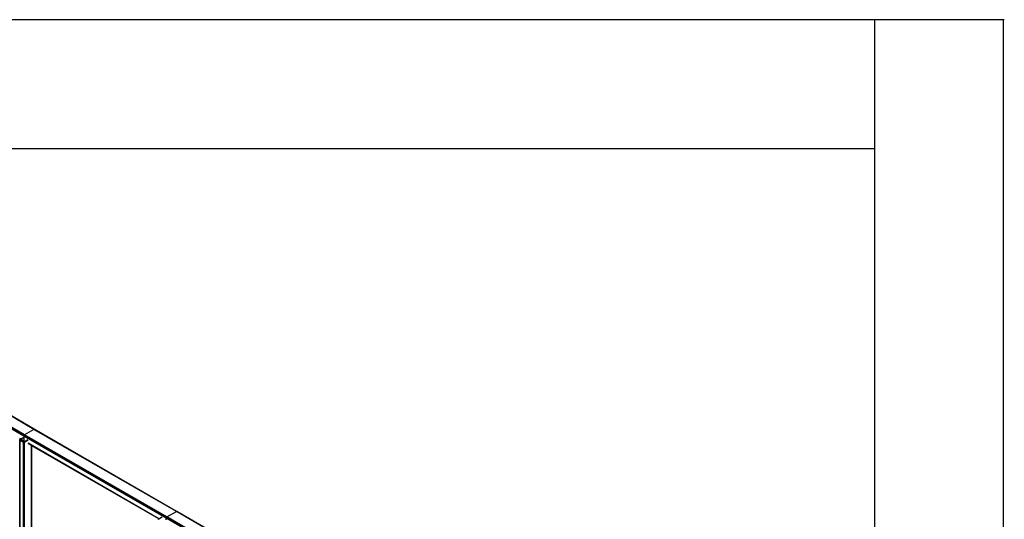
# Model space of a CAD drawing. Header units: millimetres. Extents: x 10 to 1250, y -62 to 528.
# Tile 775 of 909: x 621.89 to 629.54, y 524.03 to 527.91. Entities that reach past the tile are written whole.
import ezdxf

# ---------------------------------------------------------------- set-up
doc = ezdxf.new("R2010")
doc.units = ezdxf.units.MM
doc.header["$LTSCALE"] = 0.05
doc.layers.add('FOLHA_PADRÃO', color=7, linetype='Continuous')

# ---------------------------------------------------------------- blocks, each defined once
blk = doc.blocks.new('A1EST. 1500')
at = {"layer": 'FOLHA_PADRÃO', "color": 1, "linetype": 'Continuous'}
for p, q in [((150.008, 59.4001), (0, 59.4001)), ((149, 59.4001), (149, 58.4001)), ((150, 59.4001), (150, 0))]:
    blk.add_line(p, q, dxfattribs=at)
at = {"layer": 'FOLHA_PADRÃO', "color": 6, "linetype": 'Continuous'}
blk.add_lwpolyline([(149, 58.4001), (149, 1), (1, 1), (1, 58.4001), (149, 58.4001)], dxfattribs=at)

msp = doc.modelspace()

# ---------------------------------------------------------------- linework, layer by layer
at = {"color": 8}
for p, q in [((622.005, 524.7246), (620.8994, 525.363)), ((622.0072, 524.7254), (620.9015, 525.3637)), ((622.009, 524.725), (620.9034, 525.3634)), ((621.9258, 524.6724), (620.8202, 525.3107)), ((621.9263, 524.6751), (620.8206, 525.3135)), ((621.9275, 524.678), (620.8219, 525.3163)), ((621.9293, 524.6805), (620.8237, 525.3188)), ((621.9315, 524.6822), (620.8259, 525.3205)), ((622.0072, 524.7254), (622.005, 524.7246)), ((622.009, 524.725), (622.0072, 524.7254)), ((623.1128, 524.087), (622.0072, 524.7254)), ((621.9019, 524.6503), (621.8941, 524.6548)), ((621.9001, 524.6493), (621.8946, 524.6525)), ((621.8995, 524.649), (621.8958, 524.6511)), ((621.8995, 524.649), (621.8963, 524.6471)), ((621.9067, 524.6502), (621.8985, 524.6454)), ((621.9001, 524.6493), (621.8995, 524.649)), ((621.9019, 524.6503), (621.9001, 524.6493)), ((621.9008, 524.6445), (621.909, 524.6492)), ((621.9045, 524.6518), (621.9019, 524.6503)), ((621.9021, 524.6482), (621.9038, 524.6492)), ((621.9041, 524.649), (621.9024, 524.648)), ((621.9038, 524.6492), (621.9045, 524.6496)), ((621.9041, 524.649), (621.9038, 524.6492)), ((621.9045, 524.6492), (621.9041, 524.649)), ((621.9245, 524.6623), (621.9045, 524.6518)), ((621.9045, 524.6518), (621.9065, 524.6507)), ((621.9045, 524.6496), (621.9065, 524.6507)), ((621.9067, 524.6505), (621.9045, 524.6492)), ((621.9045, 524.6492), (621.9045, 524.6496)), ((621.9065, 524.6507), (621.9257, 524.6616)), ((621.9065, 524.6507), (621.9067, 524.6505)), ((621.9067, 524.6502), (621.9067, 524.6505)), ((621.9067, 524.6505), (621.907, 524.6504)), ((621.907, 524.6504), (621.9067, 524.6502)), ((621.9258, 524.6614), (621.907, 524.6504)), ((621.907, 524.6504), (621.909, 524.6492)), ((621.909, 524.6462), (621.909, 524.6492)), ((621.9263, 524.6751), (621.9258, 524.6724)), ((621.9258, 524.6724), (621.9258, 524.6614)), ((623.0315, 524.034), (621.9258, 524.6724)), ((621.926, 524.6615), (621.9258, 524.6614)), ((621.9258, 524.6599), (621.9258, 524.6365)), ((621.9275, 524.678), (621.9263, 524.6751)), ((623.0319, 524.0368), (621.9263, 524.6751)), ((621.9293, 524.6805), (621.9275, 524.678)), ((623.0331, 524.0396), (621.9275, 524.678)), ((621.9315, 524.6822), (621.9293, 524.6805)), ((623.035, 524.0421), (621.9293, 524.6805)), ((622.005, 524.7246), (621.9315, 524.6822)), ((623.0371, 524.0439), (621.9315, 524.6822)), ((623.1106, 524.0863), (622.005, 524.7246)), ((623.1146, 524.0867), (622.009, 524.725)), ((621.8952, 524.6467), (621.894, 524.6465)), ((621.894, 524.6447), (621.8964, 524.645)), ((621.8963, 524.6471), (621.8952, 524.6467)), ((621.8964, 524.645), (621.9015, 524.6478)), ((621.8985, 524.6458), (621.8964, 524.645)), ((621.8964, 523.9446), (621.8964, 524.645)), ((621.8971, 524.6446), (621.8966, 524.6432)), ((621.8966, 524.6432), (621.8971, 524.6418)), ((621.8966, 523.9445), (621.8966, 524.6432)), ((621.8971, 524.6446), (621.8985, 524.6458)), ((621.8985, 524.6454), (621.8971, 524.6446)), ((621.8971, 524.6418), (621.8985, 524.6406)), ((621.8971, 523.9443), (621.8971, 524.6418)), ((621.9018, 524.6477), (621.8985, 524.6458)), ((621.8985, 524.6454), (621.8985, 524.6458)), ((621.8985, 524.6406), (621.9234, 524.6262)), ((621.8985, 523.9434), (621.8985, 524.6406)), ((621.8998, 524.6432), (621.9001, 524.6439)), ((621.9001, 524.6425), (621.8998, 524.6432)), ((621.9001, 524.6439), (621.9008, 524.6445)), ((621.9001, 524.6425), (621.9001, 524.6439)), ((621.9008, 524.6419), (621.9001, 524.6425)), ((621.9008, 524.6419), (621.9008, 524.6445)), ((621.909, 524.6371), (621.9008, 524.6419)), ((621.9015, 524.6478), (621.9021, 524.6482)), ((621.9018, 524.6477), (621.9015, 524.6478)), ((621.9024, 524.648), (621.9018, 524.6477)), ((621.9024, 524.648), (621.9021, 524.6482)), ((621.9258, 524.6365), (621.909, 524.6462)), ((621.909, 524.6442), (621.909, 524.6462)), ((621.9263, 524.6342), (621.909, 524.6442)), ((621.909, 524.6435), (621.909, 524.6442)), ((621.9214, 524.6363), (621.909, 524.6435)), ((621.909, 524.6371), (621.909, 524.6435)), ((621.9214, 524.6299), (621.909, 524.6371)), ((621.9214, 524.6299), (621.9214, 524.6363)), ((621.9225, 524.6357), (621.9214, 524.6363)), ((621.9225, 524.6293), (621.9214, 524.6299)), ((621.9225, 524.6293), (621.9225, 524.6357)), ((621.9237, 524.635), (621.9225, 524.6357)), ((621.9237, 524.6286), (621.9225, 524.6293)), ((621.9234, 524.6262), (621.9237, 524.6261)), ((621.9234, 523.928), (621.9234, 524.6262)), ((621.9237, 524.6286), (621.9237, 524.635)), ((621.9249, 524.6343), (621.9237, 524.635)), ((621.9249, 524.6279), (621.9237, 524.6286)), ((621.9237, 523.9276), (621.9237, 524.6261)), ((621.9237, 524.6261), (621.9249, 524.6256)), ((621.9249, 524.6279), (621.9249, 524.6343)), ((621.926, 524.6337), (621.9249, 524.6343)), ((621.9257, 524.6275), (621.9249, 524.6279)), ((621.9249, 523.9254), (621.9249, 524.6256)), ((621.9249, 524.6256), (621.9255, 524.6254)), ((621.9255, 524.6254), (621.9279, 524.6251)), ((621.9255, 523.9238), (621.9255, 524.6254)), ((621.926, 524.6274), (621.9257, 524.6275)), ((621.9258, 524.6365), (621.9263, 524.6342)), ((621.9358, 524.6307), (621.9258, 524.6365)), ((621.926, 524.6274), (621.926, 524.6337)), ((621.9275, 524.6328), (621.926, 524.6337)), ((621.9267, 524.6271), (621.926, 524.6274)), ((621.9263, 524.6342), (621.9275, 524.6328)), ((621.9341, 524.6297), (621.9263, 524.6342)), ((621.9279, 524.627), (621.9267, 524.6271)), ((621.9334, 524.6294), (621.9275, 524.6328)), ((621.9292, 524.6271), (621.9279, 524.627)), ((621.9279, 524.6251), (621.9292, 524.6252)), ((621.9279, 523.8807), (621.9279, 524.6251)), ((621.9302, 524.6275), (621.9292, 524.6271)), ((621.9292, 524.6252), (621.9302, 524.6254)), ((621.9292, 523.8798), (621.9292, 524.6252)), ((621.9334, 524.6294), (621.9302, 524.6275)), ((621.9302, 524.6254), (621.9304, 524.6254)), ((621.9302, 523.8791), (621.9302, 524.6254)), ((621.9304, 524.6254), (621.9325, 524.6262)), ((621.9304, 523.879), (621.9304, 524.6254)), ((621.9325, 524.6262), (621.9598, 524.642)), ((621.9325, 523.8776), (621.9325, 524.6262)), ((621.9341, 524.6297), (621.9334, 524.6294)), ((621.9358, 524.6307), (621.9341, 524.6297)), ((621.9575, 524.6433), (621.9358, 524.6307)), ((622.9758, 524.0303), (621.9598, 524.6169)), ((622.9741, 524.0293), (621.9602, 524.6146)), ((621.9871, 524.5984), (621.9614, 524.6132)), ((621.9885, 524.5976), (621.9871, 524.5984)), ((621.9871, 523.8503), (621.9871, 524.5984)), ((621.9889, 524.5973), (621.9885, 524.5976)), ((621.9885, 523.8493), (621.9885, 524.5976)), ((622.9735, 524.0289), (621.9889, 524.5973)), ((621.9889, 523.849), (621.9889, 524.5973)), ((622.9725, 524.0257), (622.9998, 524.0415)), ((622.9975, 524.0428), (622.9758, 524.0303)), ((623.0319, 524.0368), (623.0331, 524.0396)), ((623.0331, 524.0396), (623.035, 524.0421)), ((624.1379, 523.4018), (623.0331, 524.0396)), ((623.035, 524.0421), (623.0371, 524.0439)), ((624.1398, 523.4043), (623.035, 524.0421)), ((623.0371, 524.0439), (623.1106, 524.0863)), ((624.1419, 523.406), (623.0371, 524.0439)), ((623.1106, 524.0863), (623.1128, 524.087)), ((624.2154, 523.4484), (623.1106, 524.0863)), ((623.1128, 524.087), (623.1146, 524.0867)), ((624.2176, 523.4492), (623.1128, 524.087)), ((624.2194, 523.4488), (623.1146, 524.0867)), ((622.9688, 524.0258), (622.9683, 524.0244)), ((622.9702, 524.027), (622.9688, 524.0258)), ((622.9735, 524.0289), (622.9702, 524.027)), ((622.9741, 524.0293), (622.9735, 524.0289)), ((622.9758, 524.0303), (622.9741, 524.0293)), ((623.0315, 524.034), (623.0319, 524.0368)), ((623.0315, 524.023), (623.0315, 524.034)), ((624.1362, 523.3962), (623.0315, 524.034)), ((624.1367, 523.3989), (623.0319, 524.0368))]:
    msp.add_line(p, q, dxfattribs=at)

# ---------------------------------------------------------------- block references
msp.add_blockref('A1EST. 1500', (479.5318, 468.508))

doc.saveas('drawing.dxf')
